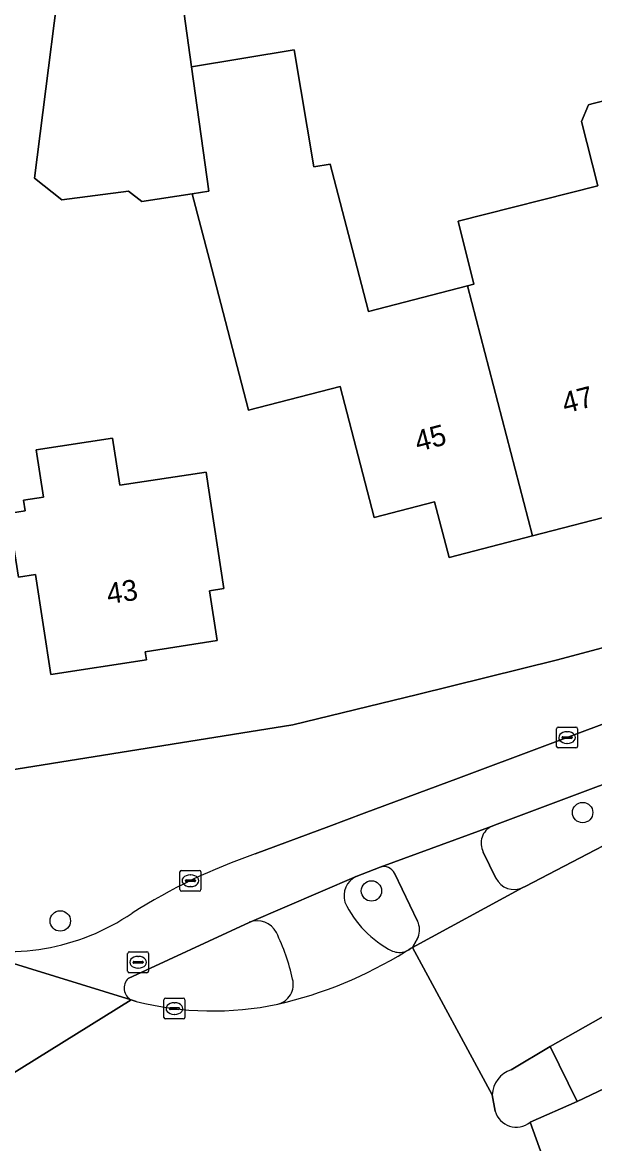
# Model space of a CAD drawing. Extents: x 161347 to 161881, y 382161 to 382804.
# Drawn here: x 161749.1 to 161776.5, y 382282.4 to 382336.2 of the extents above; entities that cross this region are included whole.
import ezdxf

# ---------------------------------------------------------------- set-up
doc = ezdxf.new("R2010")
doc.units = 0
for name, color, linetype in [('IMGEO_Berm_groen', 7, 'Continuous'), ('IMGEO_Boom', 7, 'Continuous'), ('IMGEO_Erf', 7, 'Continuous'), ('IMGEO_Fietspad_open', 7, 'Continuous'), ('IMGEO_Kolk', 7, 'Continuous'), ('IMGEO_Pand', 7, 'Continuous'), ('IMGEO_Pand_nummerreeks', 7, 'Continuous'), ('IMGEO_Rijbaan_lokaal_gesloten', 7, 'Continuous'), ('IMGEO_Rioolput', 7, 'Continuous'), ('IMGEO_Verkeerseiland_groen', 7, 'Continuous'), ('IMGEO_Verkeerseiland_open', 7, 'Continuous'), ('IMGEO_Voetpad_open', 7, 'Continuous')]:
    doc.layers.add(name, color=color, linetype=linetype)

msp = doc.modelspace()

# ---------------------------------------------------------------- linework, layer by layer
at = {"layer": 'IMGEO_Berm_groen'}
for points in [[(161781.757, 382301.412), (161771.727, 382297.659), (161771.607, 382297.615)], [(161773.084, 382294.659), (161773.187, 382294.715), (161780.32, 382298.423)], [(161771.184, 382296.368), (161771.789, 382295.116)], [(161778.525, 382289.374), (161774.402, 382287.033), (161775.696, 382284.397), (161778.675, 382285.81)]]:
    msp.add_lwpolyline(points, dxfattribs=at)
for centre, radius, start, end in [((161771.975, 382296.795), 0.899, 114.1824, 208.3423), ((161772.669, 382295.548), 0.981, 206.1152, 295.0093)]:
    msp.add_arc(centre, radius, start, end, dxfattribs=at)
at = {"layer": 'IMGEO_Boom'}
for centre in [(161775.953, 382298.261), (161765.815, 382294.5), (161750.878, 382293.059)]:
    msp.add_circle(centre, 0.489, dxfattribs=at)
at = {"layer": 'IMGEO_Erf'}
for points in [[(161756.089, 382341.947), (161757.18, 382334.07), (161762.113, 382334.884), (161763.042, 382329.26), (161763.837, 382329.391), (161764.903, 382325.286), (161765.672, 382322.325), (161770.422, 382323.558), (161770.735, 382323.639), (161769.97, 382326.652), (161776.676, 382328.355), (161775.893, 382331.437), (161776.234, 382332.246), (161776.39, 382332.286), (161781.236, 382333.517), (161776.865, 382351.488)], [(161777.889, 382312.671), (161773.549, 382311.545), (161769.539, 382310.504), (161768.844, 382313.186), (161765.941, 382312.433), (161764.309, 382318.725), (161759.905, 382317.583), (161758.035, 382324.795), (161757.211, 382327.971), (161754.796, 382327.594), (161754.159, 382328.104), (161750.952, 382327.686), (161749.648, 382328.729), (161751.257, 382341.482)], [(161747.542, 382300.159), (161762.045, 382302.471), (161768.027, 382303.924), (161774.681, 382305.586), (161785.615, 382308.486)]]:
    msp.add_lwpolyline(points, dxfattribs=at)
msp.add_lwpolyline([(161749.721, 382315.681), (161753.388, 382316.245), (161753.737, 382313.977), (161757.874, 382314.613), (161757.975, 382313.955), (161758.735, 382309.013), (161758.037, 382308.906), (161758.404, 382306.518), (161754.956, 382305.987), (161755.015, 382305.601), (161750.425, 382304.894), (161749.686, 382309.692), (161748.865, 382309.565), (161748.395, 382312.614), (161749.188, 382312.754), (161749.109, 382313.265), (161750.071, 382313.413)], close=True, dxfattribs=at)
at = {"layer": 'IMGEO_Fietspad_open'}
for points in [[(161831.751, 382325.129), (161794.858, 382309.544), (161787.709, 382306.524), (161786.203, 382305.955), (161782.68, 382304.663), (161769.989, 382299.908), (161765.459, 382298.241), (161763.762, 382297.602), (161760.23, 382296.278)], [(161754.137, 382290.3), (161759.95, 382292.993), (161765.083, 382295.192), (161766.226, 382295.638), (161771.607, 382297.615), (161771.727, 382297.659), (161781.757, 382301.412), (161787.813, 382303.688), (161788.92, 382304.09), (161789.662, 382304.359), (161793.828, 382305.834), (161798.457, 382307.805), (161806.198, 382310.969)], [(161745.606, 382291.947), (161754.287, 382289.266)]]:
    msp.add_lwpolyline(points, dxfattribs=at)
for centre, radius, start, end in [((161769.474, 382269.523), 28.307, 109.0611, 122.3565), ((161748.345, 382302.186), 10.599, 255.0234, 304.3464), ((161754.591, 382289.838), 0.648, 134.5053, 242.003)]:
    msp.add_arc(centre, radius, start, end, dxfattribs=at)
at = {"layer": 'IMGEO_Kolk'}
for p, q in [((161774.705, 382301.438), (161774.705, 382302.29)), ((161774.78, 382302.364), (161775.632, 382302.364)), ((161775.193, 382302.144), (161775.218, 382302.144)), ((161775.706, 382302.29), (161775.706, 382301.438)), ((161774.964, 382301.858), (161774.964, 382301.87)), ((161775.402, 382301.821), (161775.004, 382301.821)), ((161775.007, 382301.907), (161775.405, 382301.907)), ((161775.216, 382301.584), (161775.191, 382301.584)), ((161775.448, 382301.87), (161775.448, 382301.858)), ((161775.632, 382301.364), (161774.78, 382301.364)), ((161756.698, 382295.489), (161757.55, 382295.489)), ((161756.623, 382294.563), (161756.623, 382295.415)), ((161756.882, 382294.983), (161756.882, 382294.995)), ((161756.925, 382295.032), (161757.323, 382295.032)), ((161757.111, 382295.269), (161757.136, 382295.269)), ((161757.366, 382294.995), (161757.366, 382294.983)), ((161757.624, 382295.415), (161757.624, 382294.563)), ((161757.55, 382294.489), (161756.698, 382294.489)), ((161757.32, 382294.946), (161756.922, 382294.946)), ((161757.134, 382294.709), (161757.109, 382294.709)), ((161755.856, 382288.428), (161755.856, 382289.28)), ((161755.931, 382289.354), (161756.783, 382289.354)), ((161756.344, 382289.134), (161756.369, 382289.134)), ((161756.857, 382289.28), (161756.857, 382288.428)), ((161756.115, 382288.848), (161756.115, 382288.86)), ((161756.553, 382288.811), (161756.155, 382288.811)), ((161756.158, 382288.897), (161756.556, 382288.897)), ((161756.367, 382288.574), (161756.342, 382288.574)), ((161756.599, 382288.86), (161756.599, 382288.848)), ((161756.783, 382288.354), (161755.931, 382288.354))]:
    msp.add_line(p, q, dxfattribs=at)
for points in [[(161774.705, 382301.438), (161774.705, 382302.29)], [(161774.78, 382302.364), (161775.632, 382302.364)], [(161775.706, 382302.29), (161775.706, 382301.438)], [(161775.632, 382301.364), (161774.78, 382301.364)], [(161756.698, 382295.489), (161757.55, 382295.489)], [(161756.623, 382294.563), (161756.623, 382295.415)], [(161757.624, 382295.415), (161757.624, 382294.563)], [(161757.55, 382294.489), (161756.698, 382294.489)], [(161755.856, 382288.428), (161755.856, 382289.28)], [(161755.931, 382289.354), (161756.783, 382289.354)], [(161756.857, 382289.28), (161756.857, 382288.428)], [(161756.783, 382288.354), (161755.931, 382288.354)]]:
    msp.add_lwpolyline(points, dxfattribs=at)
for centre, radius, start, end in [((161774.782, 382302.288), 0.0765, 91.552, 178.448), ((161774.782, 382302.288), 0.0765, 91.552, 178.448), ((161775.63, 382302.288), 0.0765, 1.552, 88.448), ((161775.63, 382302.288), 0.0765, 1.552, 88.448), ((161774.782, 382301.44), 0.0765, 181.552, 268.448), ((161774.782, 382301.44), 0.0765, 181.552, 268.448), ((161775.004, 382301.867), 0.0403, 85.8775, 175.7526), ((161775.001, 382301.857), 0.0366, 178.938, 274.7102), ((161775.405, 382301.864), 0.043, 264.8664, 352.4533), ((161775.409, 382301.869), 0.0386, 1.7309, 96.639), ((161775.63, 382301.44), 0.0765, 271.552, 358.448), ((161775.63, 382301.44), 0.0765, 271.552, 358.448), ((161756.7, 382295.413), 0.0765, 91.552, 178.448), ((161756.7, 382295.413), 0.0765, 91.552, 178.448), ((161757.548, 382295.413), 0.0765, 1.552, 88.448), ((161757.548, 382295.413), 0.0765, 1.552, 88.448), ((161756.922, 382294.992), 0.0403, 85.8775, 175.7526), ((161756.919, 382294.982), 0.0366, 178.938, 274.7102), ((161757.323, 382294.989), 0.043, 264.8664, 352.4533), ((161757.327, 382294.994), 0.0386, 1.7309, 96.639), ((161756.7, 382294.565), 0.0765, 181.552, 268.448), ((161756.7, 382294.565), 0.0765, 181.552, 268.448), ((161757.548, 382294.565), 0.0765, 271.552, 358.448), ((161757.548, 382294.565), 0.0765, 271.552, 358.448), ((161755.933, 382289.278), 0.0765, 91.552, 178.448), ((161755.933, 382289.278), 0.0765, 91.552, 178.448), ((161756.781, 382289.278), 0.0765, 1.552, 88.448), ((161756.781, 382289.278), 0.0765, 1.552, 88.448), ((161756.155, 382288.857), 0.0403, 85.8775, 175.7526), ((161756.152, 382288.847), 0.0366, 178.938, 274.7102), ((161756.556, 382288.854), 0.043, 264.8664, 352.4533), ((161756.56, 382288.859), 0.0386, 1.7309, 96.639), ((161755.933, 382288.43), 0.0765, 181.552, 268.448), ((161755.933, 382288.43), 0.0765, 181.552, 268.448), ((161756.781, 382288.43), 0.0765, 271.552, 358.448), ((161756.781, 382288.43), 0.0765, 271.552, 358.448)]:
    msp.add_arc(centre, radius, start, end, dxfattribs=at)
for centre, major_axis, ratio, start_param, end_param in [((161775.192, 382301.864), (-0.387, 0.002), 0.722429, 4.712389, 7.853982), ((161775.217, 382301.864), (-0.39, 0.002), 0.717154, 1.570796, 4.712389), ((161757.11, 382294.989), (-0.387, 0.002), 0.722429, 4.712389, 7.853982), ((161757.135, 382294.989), (-0.39, 0.002), 0.717154, 1.570796, 4.712389), ((161756.343, 382288.854), (-0.387, 0.002), 0.722429, 4.712389, 7.853982), ((161756.368, 382288.854), (-0.39, 0.002), 0.717154, 1.570796, 4.712389)]:
    msp.add_ellipse(centre, major_axis=major_axis, ratio=ratio, start_param=start_param, end_param=end_param, dxfattribs=at)
at = {"layer": 'IMGEO_Pand'}
for points in [[(161757.211, 382327.971), (161758.008, 382328.095), (161757.18, 382334.07), (161756.089, 382341.947), (161751.257, 382341.482), (161749.648, 382328.729), (161750.952, 382327.686), (161754.159, 382328.104), (161754.796, 382327.594)], [(161757.211, 382327.971), (161758.035, 382324.795), (161759.905, 382317.583), (161764.309, 382318.725), (161765.941, 382312.433), (161768.844, 382313.186), (161769.539, 382310.504), (161773.549, 382311.545), (161770.422, 382323.558), (161765.672, 382322.325), (161764.903, 382325.286), (161763.837, 382329.391), (161763.042, 382329.26), (161762.113, 382334.884), (161757.18, 382334.07), (161758.008, 382328.095)], [(161773.549, 382311.545), (161777.889, 382312.671), (161777.194, 382315.353), (161780.079, 382316.102), (161778.545, 382322.016), (161783.907, 382323.372), (161781.345, 382333.102), (161781.236, 382333.517), (161776.39, 382332.286), (161776.234, 382332.246), (161775.893, 382331.437), (161776.676, 382328.355), (161769.97, 382326.652), (161770.735, 382323.639), (161770.422, 382323.558)], [(161748.395, 382312.614), (161748.865, 382309.565), (161749.686, 382309.692), (161750.425, 382304.894), (161755.015, 382305.601), (161754.956, 382305.987), (161758.404, 382306.518), (161758.037, 382308.906), (161758.735, 382309.013), (161757.975, 382313.955), (161757.874, 382314.613), (161753.737, 382313.977), (161753.388, 382316.245), (161749.721, 382315.681), (161750.071, 382313.413), (161749.109, 382313.265), (161749.188, 382312.754)]]:
    msp.add_lwpolyline(points, close=True, dxfattribs=at)
at = {"layer": 'IMGEO_Rijbaan_lokaal_gesloten'}
for points in [[(161816.73, 382304.961), (161827.621, 382308.53), (161839.617, 382312.306), (161850.105, 382315.741), (161848.224, 382322.637), (161841.195, 382320.259), (161837.603, 382319.03), (161822.516, 382313.873), (161814.921, 382311.389), (161809.303, 382309.425), (161802.542, 382307.15), (161800.255, 382306.381), (161799.01, 382305.918), (161796.698, 382305.057), (161793.709, 382303.945), (161788.974, 382302.125), (161782.565, 382299.495), (161781.439, 382298.98), (161780.32, 382298.423), (161773.187, 382294.715), (161773.084, 382294.659), (161767.783, 382291.787), (161771.609, 382284.717)], [(161745.072, 382283.557), (161754.287, 382289.266), (161745.606, 382291.947), (161737.842, 382287.653)], [(161771.754, 382283.931), (161771.609, 382284.717), (161767.783, 382291.787), (161767.697, 382291.732), (161767.612, 382291.679), (161767.449, 382291.592)], [(161754.519, 382289.194), (161754.287, 382289.266), (161745.072, 382283.557)], [(161772.518, 382285.914), (161774.402, 382287.033), (161778.525, 382289.374)], [(161778.675, 382285.81), (161775.696, 382284.397), (161773.427, 382283.398), (161775.102, 382278.769)], [(161775.102, 382278.769), (161773.427, 382283.398)]]:
    msp.add_lwpolyline(points, dxfattribs=at)
for centre, radius, start, end in [((161756.855, 382308.597), 20.035, 282.8646, 301.922), ((161758.196, 382303.8), 15.061, 255.8697, 281.9557), ((161772.954, 382284.639), 1.347, 108.8787, 176.6954), ((161772.766, 382284.214), 1.05, 195.6234, 309.034)]:
    msp.add_arc(centre, radius, start, end, dxfattribs=at)
at = {"layer": 'IMGEO_Rioolput'}
for p, q in [((161754.112, 382290.65), (161754.112, 382291.502)), ((161754.187, 382291.576), (161755.039, 382291.576)), ((161754.6, 382291.356), (161754.625, 382291.356)), ((161755.113, 382291.502), (161755.113, 382290.65)), ((161754.371, 382291.07), (161754.371, 382291.082)), ((161754.809, 382291.033), (161754.411, 382291.033)), ((161754.414, 382291.119), (161754.812, 382291.119)), ((161754.623, 382290.796), (161754.598, 382290.796)), ((161754.855, 382291.082), (161754.855, 382291.07)), ((161755.039, 382290.576), (161754.187, 382290.576))]:
    msp.add_line(p, q, dxfattribs=at)
for points in [[(161754.112, 382290.65), (161754.112, 382291.502)], [(161754.187, 382291.576), (161755.039, 382291.576)], [(161755.113, 382291.502), (161755.113, 382290.65)], [(161755.039, 382290.576), (161754.187, 382290.576)]]:
    msp.add_lwpolyline(points, dxfattribs=at)
for centre, radius, start, end in [((161754.189, 382291.5), 0.0765, 91.552, 178.448), ((161754.189, 382291.5), 0.0765, 91.552, 178.448), ((161755.037, 382291.5), 0.0765, 1.552, 88.448), ((161755.037, 382291.5), 0.0765, 1.552, 88.448), ((161754.189, 382290.652), 0.0765, 181.552, 268.448), ((161754.189, 382290.652), 0.0765, 181.552, 268.448), ((161754.411, 382291.079), 0.0403, 85.8775, 175.7526), ((161754.408, 382291.069), 0.0366, 178.938, 274.7102), ((161754.812, 382291.076), 0.043, 264.8664, 352.4533), ((161754.816, 382291.081), 0.0386, 1.7309, 96.639), ((161755.037, 382290.652), 0.0765, 271.552, 358.448), ((161755.037, 382290.652), 0.0765, 271.552, 358.448)]:
    msp.add_arc(centre, radius, start, end, dxfattribs=at)
for centre, major_axis, ratio, start_param, end_param in [((161754.599, 382291.076), (-0.387, 0.002), 0.722429, 4.712389, 7.853982), ((161754.624, 382291.076), (-0.39, 0.002), 0.717154, 1.570796, 4.712389)]:
    msp.add_ellipse(centre, major_axis=major_axis, ratio=ratio, start_param=start_param, end_param=end_param, dxfattribs=at)
at = {"layer": 'IMGEO_Verkeerseiland_groen'}
for points in [[(161766.226, 382295.638), (161765.083, 382295.192)], [(161768.027, 382293.05), (161766.921, 382295.346)], [(161767.449, 382291.592), (161767.612, 382291.679), (161767.697, 382291.732), (161767.783, 382291.787), (161768.062, 382292.276)]]:
    msp.add_lwpolyline(points, dxfattribs=at)
for centre, radius, start, end in [((161766.409, 382295.101), 0.568, 25.6072, 108.814), ((161765.531, 382294.26), 1.035, 115.6701, 196.656), ((161769.085, 382296.098), 5.022, 205.1564, 243.2617), ((161767.143, 382292.622), 0.982, 339.3668, 25.8115), ((161767.167, 382292.466), 0.918, 248.2254, 287.9134)]:
    msp.add_arc(centre, radius, start, end, dxfattribs=at)
at = {"layer": 'IMGEO_Verkeerseiland_open'}
for points in [[(161759.95, 382292.993), (161754.137, 382290.3)], [(161754.287, 382289.266), (161754.519, 382289.194)], [(161773.427, 382283.398), (161775.696, 382284.397), (161774.402, 382287.033), (161772.518, 382285.914)], [(161771.609, 382284.717), (161771.754, 382283.931)]]:
    msp.add_lwpolyline(points, dxfattribs=at)
for centre, radius, start, end in [((161760.332, 382292.035), 1.032, 27.2498, 111.7251), ((161752.372, 382288.157), 9.886, 12.3197, 26.1077), ((161754.591, 382289.838), 0.648, 134.5053, 242.003), ((161761.077, 382290.02), 0.985, 284.0715, 14.4652), ((161758.196, 382303.8), 15.061, 255.8697, 281.9557), ((161772.954, 382284.639), 1.347, 108.8787, 176.6954), ((161772.766, 382284.214), 1.05, 195.6234, 309.034)]:
    msp.add_arc(centre, radius, start, end, dxfattribs=at)
at = {"layer": 'IMGEO_Voetpad_open'}
for points in [[(161782.68, 382304.663), (161786.203, 382305.955), (161787.709, 382306.524), (161794.858, 382309.544), (161794.278, 382312.543), (161788.517, 382310.209), (161787.891, 382309.942), (161787.518, 382309.773), (161786.77, 382309.433), (161785.539, 382308.875), (161785.615, 382308.486), (161774.681, 382305.586), (161768.027, 382303.924), (161762.045, 382302.471), (161747.542, 382300.159), (161745.606, 382291.947)], [(161760.23, 382296.278), (161763.762, 382297.602), (161765.459, 382298.241), (161769.989, 382299.908), (161782.68, 382304.663)], [(161771.607, 382297.615), (161766.226, 382295.638)], [(161771.789, 382295.116), (161771.184, 382296.368)], [(161765.083, 382295.192), (161759.95, 382292.993)], [(161766.921, 382295.346), (161768.027, 382293.05)], [(161768.062, 382292.276), (161767.783, 382291.787), (161773.084, 382294.659)]]:
    msp.add_lwpolyline(points, dxfattribs=at)
for centre, radius, start, end in [((161771.975, 382296.795), 0.899, 114.1824, 208.3423), ((161769.474, 382269.523), 28.307, 109.0611, 122.3565), ((161766.409, 382295.101), 0.568, 25.6072, 108.814), ((161765.531, 382294.26), 1.035, 115.6701, 196.656), ((161772.669, 382295.548), 0.981, 206.1152, 295.0093), ((161769.085, 382296.098), 5.022, 205.1564, 243.2617), ((161748.345, 382302.186), 10.599, 255.0234, 304.3464), ((161760.332, 382292.035), 1.032, 27.2498, 111.7251), ((161767.143, 382292.622), 0.982, 339.3668, 25.8115), ((161752.372, 382288.157), 9.886, 12.3197, 26.1077), ((161756.855, 382308.597), 20.035, 282.8646, 301.922), ((161767.167, 382292.466), 0.918, 248.2254, 287.9134), ((161761.077, 382290.02), 0.985, 284.0715, 14.4652)]:
    msp.add_arc(centre, radius, start, end, dxfattribs=at)

# ---------------------------------------------------------------- texts
at = {"layer": 'IMGEO_Pand_nummerreeks'}
for s, rotation, p in [('47', 14.5481, (161775.112, 382317.417)), ('45', 14.5481, (161768.043, 382315.582)), ('43', 8.7549, (161753.184, 382308.264))]:
    msp.add_text(s, height=1, rotation=rotation, dxfattribs=at).set_placement(p)

doc.saveas('drawing.dxf')
